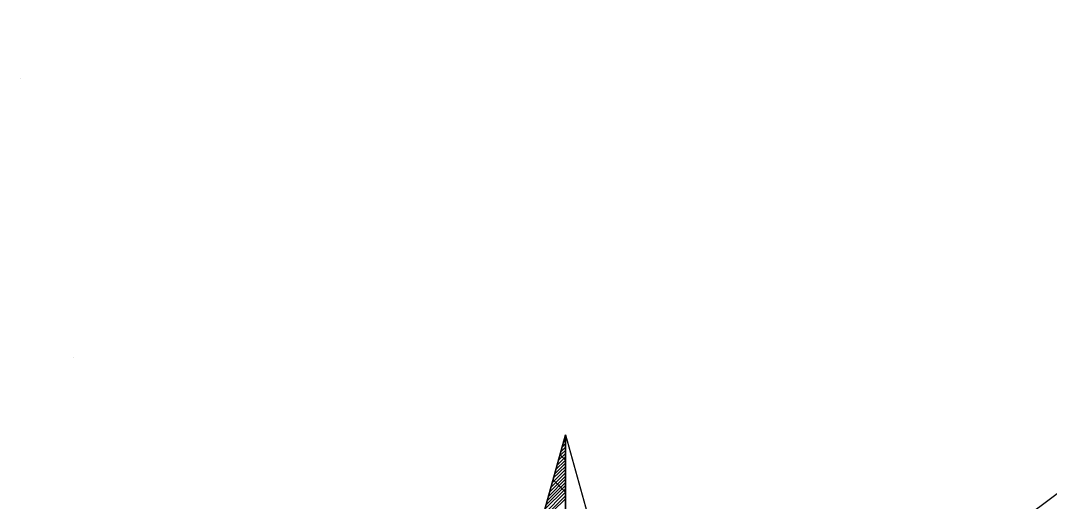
# Model space of a CAD drawing. Extents: x -729889 to -691139, y -995431 to -974354.
# Drawn here: x -725501.88 to -725497.971, y -978446.378 to -978444.55 of the extents above; entities that cross this region are included whole.
import ezdxf

# ---------------------------------------------------------------- set-up
doc = ezdxf.new("R2010")
doc.units = 0
for name, color, linetype in [('Dočasné zaměření bodu', 7, 'Continuous'), ('Skutečně zaměřené kabelové vedení', 7, 'Continuous'), ('Světelný bod se zemním svítidlem', 7, 'Continuous')]:
    doc.layers.add(name, color=color, linetype=linetype)

# ---------------------------------------------------------------- blocks, each defined once
blk = doc.blocks.new('POINT_DISPLAY')
blk.add_line((0, 0), (0, 0))
blk = doc.blocks.new('Světlo')
at = {"layer": 'Světelný bod se zemním svítidlem'}
for p, q in [((-0.3687, 0.3687), (0, 1.6939)), ((0, 1.6939), (-0.3687, 0.3687)), ((-0.2957, 0.6313), (0, 1.6939)), ((-0.0035, 1.6817), (0, 1.6852)), ((0, 1.6939), (0.3687, 0.3687)), ((0, 0), (0, 1.6939)), ((0, 1.6939), (0.2957, 0.6313)), ((0, 1.6939), (0, -1.3043)), ((-0.0174, 1.6296), (0, 1.647)), ((-0.0122, 1.647), (0, 1.6609)), ((-0.0087, 1.6643), (0, 1.673)), ((-0.0313, 1.5791), (0, 1.6104)), ((-0.0278, 1.5965), (0, 1.6226)), ((-0.0226, 1.6139), (0, 1.6348)), ((0, 1.5983), (-0.0209, 1.6191)), ((-0.047, 1.5287), (0, 1.5739)), ((-0.0417, 1.5443), (0, 1.5861)), ((-0.0365, 1.5617), (0, 1.5983)), ((-0.0643, 1.4591), (0, 1.5252)), ((-0.0609, 1.4765), (0, 1.5374)), ((-0.0557, 1.4939), (0, 1.5496)), ((-0.0504, 1.5113), (0, 1.5617)), ((-0.08, 1.4087), (0, 1.4887)), ((-0.0748, 1.4261), (0, 1.5009)), ((-0.0696, 1.4435), (0, 1.513)), ((0, 1.4765), (-0.047, 1.5235)), ((-0.0939, 1.3583), (0, 1.4504)), ((-0.0887, 1.3739), (0, 1.4626)), ((-0.0835, 1.3913), (0, 1.4765))]:
    blk.add_line(p, q, dxfattribs=at)

msp = doc.modelspace()

# ---------------------------------------------------------------- linework, layer by layer
at = {"layer": 'Skutečně zaměřené kabelové vedení'}
msp.add_lwpolyline([(-725495.52, -978444.55), (-725495.7899, -978444.7082), (-725495.9056, -978444.7909), (-725495.9966, -978444.8653), (-725496.3852, -978445.1712), (-725496.7076, -978445.4193), (-725497.1376, -978445.7583), (-725497.7577, -978446.213), (-725498.0471, -978446.428), (-725498.4936, -978446.7587), (-725498.9152, -978447.0812), (-725499.1468, -978447.2466), (-725499.5106, -978447.5111), (-725499.81, -978447.82)], dxfattribs=at)

# ---------------------------------------------------------------- block references
at = {"layer": 'Dočasné zaměření bodu'}
for p in [(-725501.88, -978444.77), (-725501.68, -978445.83)]:
    msp.add_blockref('POINT_DISPLAY', p, dxfattribs=at)
at = {"layer": 'Světelný bod se zemním svítidlem', "xscale": 1.0005800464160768, "yscale": 1.0005800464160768}
msp.add_blockref('Světlo', (-725499.81, -978447.82), dxfattribs=at)

doc.saveas('drawing.dxf')
